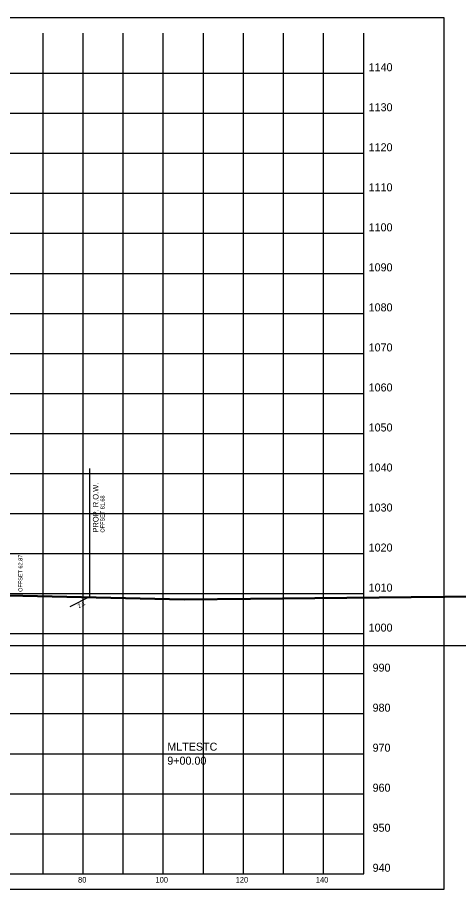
# Model space of a CAD drawing. Extents: x 1131015 to 1136271, y 133453 to 174329.
# Drawn here: x 1131404.1 to 1131514.1, y 158606.7 to 158824.6 of the extents above; entities that cross this region are included whole.
import ezdxf

# ---------------------------------------------------------------- set-up
doc = ezdxf.new("R2010")
doc.units = 0
for name, color, linetype in [('DESIGN - ROW - Right-of-Way and Easement Labels', 7, 'Continuous'), ('DESIGN - ROW - Right-of-Way Linework', 7, 'Continuous'), ('DESIGN - SCRATCH - User 1', 7, 'Continuous'), ('DESIGN - SHEET - Corner Text', 7, 'Continuous'), ('DESIGN - SHEET - Light Grid', 7, 'Continuous'), ('DESIGN - SHEET - Linework', 7, 'Continuous'), ('DESIGN - SHEET - Plot Shape', 7, 'Continuous'), ('DESIGN - TYPICAL - Slope Tie Text', 7, 'Continuous'), ('DESIGN - TYPICAL - Warning Text', 7, 'Continuous'), ('SURVEY - GROUND - Bottom of Topsoil Layer', 7, 'Continuous'), ('SURVEY - GROUND - Top of Ground', 7, 'Continuous')]:
    doc.layers.add(name, color=color, linetype=linetype)

msp = doc.modelspace()

# ---------------------------------------------------------------- linework, layer by layer
at = {"layer": 'DESIGN - ROW - Right-of-Way Linework'}
msp.add_line((1131422.14, 158679.89), (1131422.14, 158711.89), dxfattribs=at)
at = {"layer": 'DESIGN - SCRATCH - User 1'}
msp.add_line((1131417.2, 158677.42), (1131422.14, 158679.89), dxfattribs=at)
at = {"layer": 'DESIGN - SHEET - Light Grid'}
msp.add_line((1131340.46, 158667.66), (1131640.46, 158667.66), dxfattribs=at)
at = {"layer": 'DESIGN - SHEET - Linework'}
for p, q in [((1131410.46, 158610.66), (1131410.46, 158820.66)), ((1131420.46, 158610.66), (1131420.46, 158820.66)), ((1131430.46, 158610.66), (1131430.46, 158820.66)), ((1131440.46, 158610.66), (1131440.46, 158820.66)), ((1131450.46, 158610.66), (1131450.46, 158820.66)), ((1131460.46, 158610.66), (1131460.46, 158820.66)), ((1131470.46, 158610.66), (1131470.46, 158820.66)), ((1131480.46, 158610.66), (1131480.46, 158820.66)), ((1131190.46, 158810.66), (1131490.46, 158810.66)), ((1131190.46, 158800.66), (1131490.46, 158800.66)), ((1131190.46, 158790.66), (1131490.46, 158790.66)), ((1131190.46, 158780.66), (1131490.46, 158780.66)), ((1131190.46, 158770.66), (1131490.46, 158770.66)), ((1131190.46, 158760.66), (1131490.46, 158760.66)), ((1131190.46, 158750.66), (1131490.46, 158750.66)), ((1131190.46, 158740.66), (1131490.46, 158740.66)), ((1131190.46, 158730.66), (1131490.46, 158730.66)), ((1131190.46, 158720.66), (1131490.46, 158720.66)), ((1131190.46, 158710.66), (1131490.46, 158710.66)), ((1131190.46, 158700.66), (1131490.46, 158700.66)), ((1131190.46, 158690.66), (1131490.46, 158690.66)), ((1131190.46, 158680.66), (1131490.46, 158680.66)), ((1131190.46, 158670.66), (1131490.46, 158670.66)), ((1131190.46, 158660.66), (1131490.46, 158660.66)), ((1131190.46, 158650.66), (1131490.46, 158650.66)), ((1131190.46, 158640.66), (1131490.46, 158640.66)), ((1131190.46, 158630.66), (1131490.46, 158630.66)), ((1131190.46, 158620.66), (1131490.46, 158620.66))]:
    msp.add_line(p, q, dxfattribs=at)
msp.add_lwpolyline([(1131190.46, 158820.66), (1131190.46, 158610.66), (1131490.46, 158610.66), (1131490.46, 158820.66)], dxfattribs=at)
at = {"layer": 'DESIGN - SHEET - Plot Shape'}
msp.add_lwpolyline([(1131170.46, 158824.6), (1131510.46, 158824.6), (1131510.46, 158606.72), (1131170.46, 158606.72)], close=True, dxfattribs=at)
at = {"layer": 'SURVEY - GROUND - Bottom of Topsoil Layer'}
for p, q in [((1131401.77, 158680.12), (1131445.64, 158679.09)), ((1131502.33, 158679.72), (1131524.93, 158679.85)), ((1131445.64, 158679.09), (1131462.24, 158679.3)), ((1131462.24, 158679.3), (1131502.33, 158679.72))]:
    msp.add_line(p, q, dxfattribs=at)
at = {"layer": 'SURVEY - GROUND - Top of Ground'}
for p, q in [((1131401.77, 158680.37), (1131445.64, 158679.34)), ((1131462.24, 158679.55), (1131502.33, 158679.97)), ((1131502.33, 158679.97), (1131524.93, 158680.1)), ((1131445.64, 158679.34), (1131462.24, 158679.55))]:
    msp.add_line(p, q, dxfattribs=at)

# ---------------------------------------------------------------- texts
at = {"layer": 'DESIGN - ROW - Right-of-Way and Easement Labels'}
for s, height, p in [('PROP. R.O.W.', 1.4, (1131424.29, 158695.89)), ('OFFSET 81.68', 1, (1131425.79, 158695.89))]:
    msp.add_text(s, height=height, rotation=90, dxfattribs=at).set_placement(p)
at = {"layer": 'DESIGN - SCRATCH - User 1'}
msp.add_text('2:1', height=1, rotation=28.1289, dxfattribs=at).set_placement((1131419.43, 158677.02))
at = {"layer": 'DESIGN - SHEET - Corner Text'}
for s, height, p in [('1140', 2, (1131491.7, 158811.16)), ('1130', 2, (1131491.7, 158801.16)), ('1120', 2, (1131491.7, 158791.16)), ('1110', 2, (1131491.7, 158781.16)), ('1100', 2, (1131491.7, 158771.16)), ('1090', 2, (1131491.7, 158761.16)), ('1080', 2, (1131491.7, 158751.16)), ('1070', 2, (1131491.7, 158741.16)), ('1060', 2, (1131491.7, 158731.16)), ('1050', 2, (1131491.7, 158721.16)), ('1040', 2, (1131491.7, 158711.16)), ('1030', 2, (1131491.7, 158701.16)), ('1020', 2, (1131491.7, 158691.16)), ('1010', 2, (1131491.7, 158681.16)), ('1000', 2, (1131491.7, 158671.16)), ('990', 2, (1131492.68, 158661.16)), ('980', 2, (1131492.68, 158651.16)), ('970', 2, (1131492.68, 158641.16)), ('960', 2, (1131492.68, 158631.16)), ('950', 2, (1131492.68, 158621.16)), ('940', 2, (1131492.68, 158611.16)), ('80', 1.4, (1131419.19, 158608.46)), ('100', 1.4, (1131438.51, 158608.46)), ('120', 1.4, (1131458.51, 158608.46)), ('140', 1.4, (1131478.51, 158608.46))]:
    msp.add_text(s, height=height, dxfattribs=at).set_placement(p)
at = {"layer": 'DESIGN - TYPICAL - Slope Tie Text'}
msp.add_text('OFFSET 62.87', height=1, rotation=90, dxfattribs=at).set_placement((1131405.32, 158681.09))
at = {"layer": 'DESIGN - TYPICAL - Warning Text'}
for s, p in [('MLTESTC', (1131441.46, 158641.41)), ('9+00.00', (1131441.46, 158637.91))]:
    msp.add_text(s, height=2, dxfattribs=at).set_placement(p)

doc.saveas('drawing.dxf')
